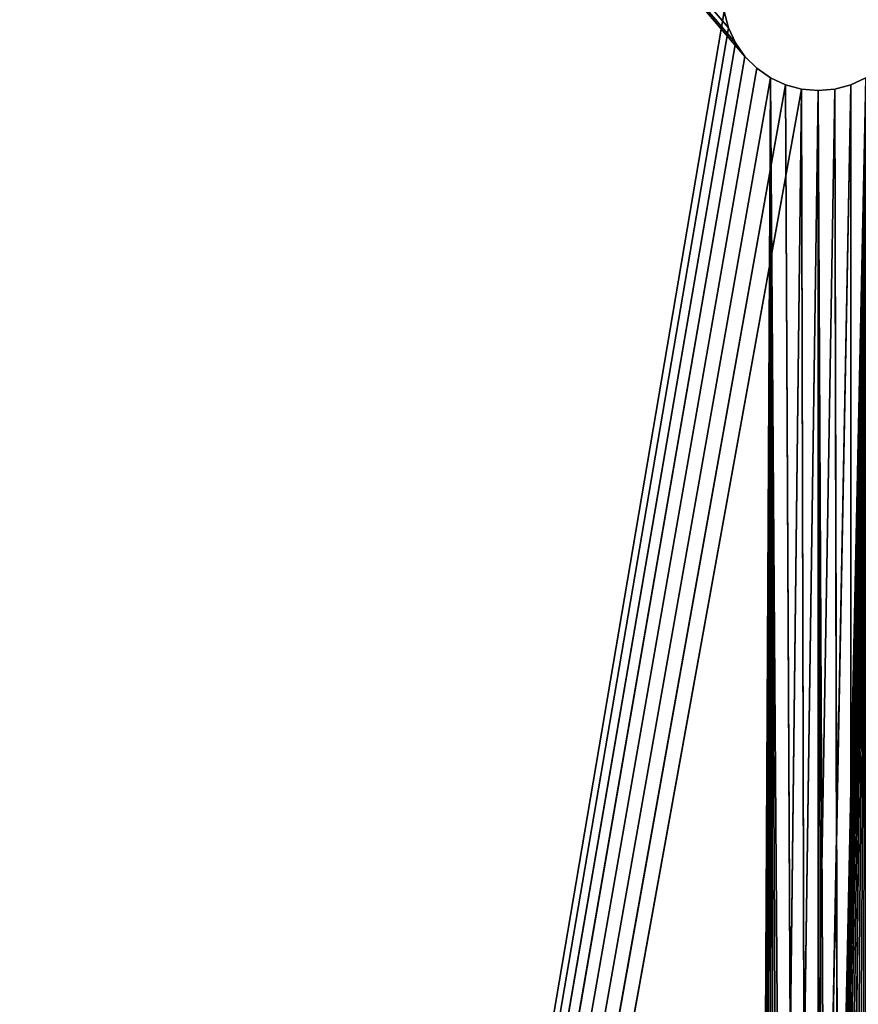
# Model space of a CAD drawing. Header units: centimetres. Extents: x 0 to 30.7, y 0 to 40.
# Tile 280 of 656: x 3.4 to 6.5, y 30 to 33.6. Entities that reach past the tile are written whole.
import ezdxf

# ---------------------------------------------------------------- set-up
doc = ezdxf.new("R2010")
doc.units = ezdxf.units.CM
doc.header["$LTSCALE"] = 2.54
doc.layers.get('0').update_dxf_attribs({"true_color": 0xff5454})

# ---------------------------------------------------------------- blocks, each defined once
blk = doc.blocks.new('Kosz na _mieci DERBIN SMALL.STL')
at = {"color": 0}
for p, q in [((0.73, 39.7, 0.1), (6.0011, 33.5803, 0.1)), ((6.0619, 33.475, 0.1), (0.73, 39.7, 0.1)), ((6.0619, 33.475, 0.1), (0.73, 39.7, 0.1)), ((6.0269, 33.525, 0.1), (0.73, 39.7, 0.1)), ((6.0269, 33.525, 0.1), (0.73, 39.7, 0.1)), ((0.73, 39.7, 0.1), (6.0011, 33.5803, 0.1)), ((5.9853, 33.6392), (0.73, 2.72)), ((5.9853, 33.6392), (0.73, 2.72)), ((5.9853, 33.6392, 0.1), (6.0011, 33.5803)), ((6.0011, 33.5803), (5.9853, 33.6392)), ((5.9853, 33.6392, 0.1), (6.0011, 33.5803)), ((5.9853, 33.6392, 0.1), (6.0011, 33.5803, 0.1)), ((5.9853, 33.6392, 0.1), (6.0011, 33.5803, 0.1)), ((6.0011, 33.5803), (5.9853, 33.6392)), ((6.0011, 33.5803), (0.73, 2.72)), ((6.0011, 33.5803), (0.73, 2.72)), ((6.0011, 33.5803, 0.1), (6.0011, 33.5803)), ((6.0011, 33.5803, 0.1), (6.0011, 33.5803)), ((6.0011, 33.5803, 0.1), (6.0269, 33.525)), ((6.0269, 33.525), (6.0011, 33.5803)), ((6.0011, 33.5803, 0.1), (6.0269, 33.525)), ((6.0011, 33.5803, 0.1), (6.0269, 33.525, 0.1)), ((6.0011, 33.5803, 0.1), (6.0269, 33.525, 0.1)), ((6.0269, 33.525), (6.0011, 33.5803)), ((0.73, 2.72), (6.0269, 33.525)), ((0.73, 2.72), (6.0269, 33.525)), ((6.0269, 33.525, 0.1), (6.0269, 33.525)), ((6.0269, 33.525, 0.1), (6.0269, 33.525)), ((6.0269, 33.525, 0.1), (6.0619, 33.475)), ((6.0619, 33.475), (6.0269, 33.525)), ((6.0269, 33.525, 0.1), (6.0619, 33.475)), ((6.0269, 33.525, 0.1), (6.0619, 33.475, 0.1)), ((6.0269, 33.525, 0.1), (6.0619, 33.475, 0.1)), ((6.0619, 33.475), (6.0269, 33.525)), ((6.0619, 33.475, 0.1), (0.73, 2.72, 0.1)), ((6.0619, 33.475, 0.1), (0.73, 2.72, 0.1)), ((6.0619, 33.475), (0.73, 2.72)), ((6.0619, 33.475), (0.73, 2.72)), ((6.0619, 33.475, 0.1), (6.0619, 33.475)), ((6.0619, 33.475, 0.1), (6.0619, 33.475)), ((6.0619, 33.475, 0.1), (6.105, 33.4319)), ((6.105, 33.4319), (6.0619, 33.475)), ((6.0619, 33.475, 0.1), (6.105, 33.4319)), ((6.0619, 33.475, 0.1), (6.105, 33.4319, 0.1)), ((6.0619, 33.475, 0.1), (6.105, 33.4319, 0.1)), ((6.105, 33.4319), (6.0619, 33.475)), ((6.105, 33.4319, 0.1), (0.73, 2.72, 0.1)), ((6.105, 33.4319, 0.1), (0.73, 2.72, 0.1)), ((6.105, 33.4319), (0.73, 2.72)), ((6.105, 33.4319), (0.73, 2.72)), ((6.105, 33.4319, 0.1), (6.105, 33.4319)), ((6.105, 33.4319, 0.1), (6.105, 33.4319)), ((6.105, 33.4319, 0.1), (6.155, 33.3969)), ((6.155, 33.3969), (6.105, 33.4319)), ((6.105, 33.4319, 0.1), (6.155, 33.3969)), ((6.105, 33.4319, 0.1), (6.155, 33.3969, 0.1)), ((6.105, 33.4319, 0.1), (6.155, 33.3969, 0.1)), ((6.155, 33.3969), (6.105, 33.4319)), ((6.155, 33.3969, 0.1), (0.73, 2.72, 0.1)), ((6.155, 33.3969, 0.1), (0.73, 2.72, 0.1)), ((6.155, 33.3969), (0.73, 2.72)), ((6.155, 33.3969), (0.73, 2.72)), ((6.505, 33.3969, 0.1), (5.9853, 8.7608, 0.1)), ((6.505, 33.3969, 0.1), (5.9853, 8.7608, 0.1)), ((6.0011, 8.8197, 0.1), (6.505, 33.3969, 0.1)), ((6.0011, 8.8197, 0.1), (6.505, 33.3969, 0.1)), ((6.0269, 8.875, 0.1), (6.505, 33.3969, 0.1)), ((6.0269, 8.875, 0.1), (6.505, 33.3969, 0.1)), ((6.0269, 8.875), (6.155, 33.3969)), ((6.0269, 8.875), (6.155, 33.3969)), ((6.0619, 8.925, 0.1), (6.505, 33.3969, 0.1)), ((6.0619, 8.925, 0.1), (6.505, 33.3969, 0.1)), ((6.0619, 8.925), (6.155, 33.3969)), ((6.0619, 8.925), (6.155, 33.3969)), ((6.105, 8.9681, 0.1), (6.505, 33.3969, 0.1)), ((6.105, 8.9681, 0.1), (6.505, 33.3969, 0.1)), ((6.105, 8.9681), (6.155, 33.3969)), ((6.105, 8.9681), (6.155, 33.3969)), ((6.155, 33.3969, 0.1), (6.155, 33.3969)), ((6.155, 33.3969, 0.1), (6.155, 33.3969)), ((6.155, 33.3969, 0.1), (6.2103, 33.3711)), ((6.2103, 33.3711), (6.155, 33.3969)), ((6.155, 33.3969, 0.1), (6.2103, 33.3711)), ((6.155, 33.3969, 0.1), (6.2103, 33.3711, 0.1)), ((6.155, 33.3969, 0.1), (6.2103, 33.3711, 0.1)), ((6.155, 9.0031, 0.1), (6.505, 33.3969, 0.1)), ((6.155, 9.0031, 0.1), (6.505, 33.3969, 0.1)), ((6.2103, 9.0289), (6.155, 33.3969)), ((6.155, 33.3969), (6.2692, 9.0447)), ((6.2103, 9.0289), (6.155, 33.3969)), ((6.155, 9.0031), (6.155, 33.3969)), ((6.155, 9.0031), (6.155, 33.3969)), ((6.155, 33.3969), (6.2692, 9.0447)), ((6.155, 33.3969), (6.33, 9.05)), ((6.155, 33.3969), (6.33, 9.05)), ((6.2103, 33.3711), (6.155, 33.3969)), ((6.2103, 9.0289, 0.1), (6.505, 33.3969, 0.1)), ((6.2103, 9.0289, 0.1), (6.505, 33.3969, 0.1)), ((6.2692, 9.0447, 0.1), (6.505, 33.3969, 0.1)), ((6.2692, 9.0447, 0.1), (6.505, 33.3969, 0.1)), ((6.505, 33.3969, 0.1), (6.4497, 33.3711, 0.1)), ((6.4497, 33.3711), (6.505, 33.3969)), ((6.4497, 33.3711, 0.1), (6.505, 33.3969)), ((6.4497, 33.3711), (6.505, 33.3969)), ((6.4497, 33.3711, 0.1), (6.505, 33.3969)), ((6.505, 33.3969, 0.1), (6.4497, 33.3711, 0.1)), ((0.73, 2.72, 0.1), (6.2103, 33.3711, 0.1)), ((0.73, 2.72, 0.1), (6.2103, 33.3711, 0.1)), ((0.73, 2.72, 0.1), (6.2692, 33.3553, 0.1)), ((0.73, 2.72, 0.1), (6.2692, 33.3553, 0.1)), ((6.4497, 33.3711, 0.1), (5.98, 8.7, 0.1)), ((6.4497, 33.3711, 0.1), (5.98, 8.7, 0.1)), ((6.2692, 33.3553, 0.1), (5.98, 8.7, 0.1)), ((6.2692, 33.3553, 0.1), (5.98, 8.7, 0.1)), ((6.3908, 33.3553, 0.1), (5.98, 8.7, 0.1)), ((6.3908, 33.3553, 0.1), (5.98, 8.7, 0.1)), ((6.4497, 33.3711, 0.1), (5.9853, 8.7608, 0.1)), ((6.4497, 33.3711, 0.1), (5.9853, 8.7608, 0.1)), ((6.2103, 33.3711, 0.1), (6.2103, 33.3711)), ((6.2103, 33.3711, 0.1), (6.2103, 33.3711)), ((6.2103, 33.3711, 0.1), (6.2692, 33.3553)), ((6.2692, 33.3553), (6.2103, 33.3711)), ((6.2103, 33.3711, 0.1), (6.2692, 33.3553)), ((6.2103, 33.3711, 0.1), (6.2692, 33.3553, 0.1)), ((6.2103, 33.3711, 0.1), (6.2692, 33.3553, 0.1)), ((6.2103, 33.3711), (6.33, 9.05)), ((6.2103, 33.3711), (6.33, 9.05)), ((6.2692, 33.3553), (6.2103, 33.3711)), ((6.2692, 33.3553, 0.1), (6.2692, 33.3553)), ((6.2692, 33.3553, 0.1), (6.2692, 33.3553)), ((6.2692, 33.3553, 0.1), (6.33, 33.35)), ((6.33, 33.35), (6.2692, 33.3553)), ((6.2692, 33.3553, 0.1), (6.33, 33.35)), ((6.2692, 33.3553, 0.1), (6.33, 33.35, 0.1)), ((6.2692, 33.3553, 0.1), (6.33, 33.35, 0.1)), ((6.33, 33.35), (6.2692, 33.3553)), ((6.33, 9.05), (6.2692, 33.3553)), ((6.33, 9.05), (6.2692, 33.3553)), ((6.3908, 33.3553, 0.1), (6.33, 33.35, 0.1)), ((6.33, 33.35), (6.3908, 33.3553)), ((6.33, 33.35, 0.1), (6.3908, 33.3553)), ((6.33, 33.35), (6.3908, 33.3553)), ((6.33, 33.35, 0.1), (6.3908, 33.3553)), ((6.3908, 33.3553, 0.1), (6.33, 33.35, 0.1)), ((6.4497, 33.3711, 0.1), (6.3908, 33.3553, 0.1)), ((6.3908, 33.3553), (6.4497, 33.3711)), ((6.3908, 33.3553, 0.1), (6.4497, 33.3711)), ((6.3908, 33.3553), (6.4497, 33.3711)), ((6.3908, 33.3553, 0.1), (6.4497, 33.3711)), ((6.4497, 33.3711, 0.1), (6.3908, 33.3553, 0.1)), ((6.4497, 9.0289), (6.3908, 33.3553)), ((6.4497, 9.0289), (6.3908, 33.3553)), ((6.3908, 33.3553, 0.1), (6.3908, 33.3553)), ((6.3908, 33.3553, 0.1), (6.3908, 33.3553)), ((6.4497, 9.0289), (6.4497, 33.3711)), ((6.4497, 9.0289), (6.4497, 33.3711)), ((6.4497, 33.3711, 0.1), (6.4497, 33.3711)), ((6.4497, 33.3711, 0.1), (6.4497, 33.3711)), ((5.98, 8.7, 0.1), (6.33, 33.35, 0.1)), ((5.98, 8.7, 0.1), (6.33, 33.35, 0.1)), ((6.33, 33.35, 0.1), (6.33, 33.35)), ((6.33, 33.35), (6.33, 9.05)), ((6.4497, 9.0289), (6.33, 33.35)), ((6.4497, 9.0289), (6.33, 33.35)), ((6.3908, 9.0447), (6.33, 33.35)), ((6.3908, 9.0447), (6.33, 33.35)), ((6.33, 33.35), (6.33, 9.05)), ((6.33, 33.35, 0.1), (6.33, 33.35))]:
    blk.add_line(p, q, dxfattribs=at)
mesh = blk.add_polyface(dxfattribs=at)
corners = [(30.13, 40, 15.7), (0.53, 0, 15.7), (0.53, 40, 15.7)]
mesh.append_faces([[corners[k] for k in face] for face in [(0, 1, 2)]], dxfattribs={"color": 0})
mesh = blk.add_polyface(dxfattribs=at)
corners = [(30.13, 0, 15.7), (0.53, 0, 15.7), (30.13, 40, 15.7)]
mesh.append_faces([[corners[k] for k in face] for face in [(0, 1, 2)]], dxfattribs={"color": 0})
mesh = blk.add_polyface(dxfattribs=at)
corners = [(30.13, 40, 15.8), (0.53, 0, 15.8), (30.13, 0, 15.8)]
mesh.append_faces([[corners[k] for k in face] for face in [(0, 1, 2)]], dxfattribs={"color": 0})
mesh = blk.add_polyface(dxfattribs=at)
corners = [(30.13, 40, 15.8), (0.53, 40, 15.8), (0.53, 0, 15.8)]
mesh.append_faces([[corners[k] for k in face] for face in [(0, 1, 2)]], dxfattribs={"color": 0})
mesh = blk.add_polyface(dxfattribs=at)
corners = [(6.0011, 33.5803, 0.1), (5.9853, 33.6392, 0.1), (0.73, 39.7, 0.1)]
mesh.append_faces([[corners[k] for k in face] for face in [(0, 1, 2)]], dxfattribs={"color": 0})
mesh = blk.add_polyface(dxfattribs=at)
corners = [(6.0619, 33.475, 0.1), (0.73, 39.7, 0.1), (0.73, 2.72, 0.1)]
mesh.append_faces([[corners[k] for k in face] for face in [(0, 1, 2)]], dxfattribs={"color": 0})
mesh = blk.add_polyface(dxfattribs=at)
corners = [(6.0619, 33.475, 0.1), (6.0269, 33.525, 0.1), (0.73, 39.7, 0.1)]
mesh.append_faces([[corners[k] for k in face] for face in [(0, 1, 2)]], dxfattribs={"color": 0})
mesh = blk.add_polyface(dxfattribs=at)
corners = [(6.0269, 33.525, 0.1), (6.0011, 33.5803, 0.1), (0.73, 39.7, 0.1)]
mesh.append_faces([[corners[k] for k in face] for face in [(0, 1, 2)]], dxfattribs={"color": 0})
mesh = blk.add_polyface(dxfattribs=at)
corners = [(5.9853, 33.6392), (0.73, 2.72), (0.73, 39.7)]
mesh.append_faces([[corners[k] for k in face] for face in [(0, 1, 2)]], dxfattribs={"color": 0})
mesh = blk.add_polyface(dxfattribs=at)
corners = [(6.0011, 33.5803), (0.73, 2.72), (5.9853, 33.6392)]
mesh.append_faces([[corners[k] for k in face] for face in [(0, 1, 2)]], dxfattribs={"color": 0})
mesh = blk.add_polyface(dxfattribs=at)
corners = [(5.9853, 33.6392, 0.1), (6.0011, 33.5803), (5.9853, 33.6392)]
mesh.append_faces([[corners[k] for k in face] for face in [(0, 1, 2)]], dxfattribs={"color": 0})
mesh = blk.add_polyface(dxfattribs=at)
corners = [(5.9853, 33.6392, 0.1), (6.0011, 33.5803, 0.1), (6.0011, 33.5803)]
mesh.append_faces([[corners[k] for k in face] for face in [(0, 1, 2)]], dxfattribs={"color": 0})
mesh = blk.add_polyface(dxfattribs=at)
corners = [(6.0269, 33.525), (0.73, 2.72), (6.0011, 33.5803)]
mesh.append_faces([[corners[k] for k in face] for face in [(0, 1, 2)]], dxfattribs={"color": 0})
mesh = blk.add_polyface(dxfattribs=at)
corners = [(6.0011, 33.5803, 0.1), (6.0269, 33.525), (6.0011, 33.5803)]
mesh.append_faces([[corners[k] for k in face] for face in [(0, 1, 2)]], dxfattribs={"color": 0})
mesh = blk.add_polyface(dxfattribs=at)
corners = [(6.0011, 33.5803, 0.1), (6.0269, 33.525, 0.1), (6.0269, 33.525)]
mesh.append_faces([[corners[k] for k in face] for face in [(0, 1, 2)]], dxfattribs={"color": 0})
mesh = blk.add_polyface(dxfattribs=at)
corners = [(6.0619, 33.475), (0.73, 2.72), (6.0269, 33.525)]
mesh.append_faces([[corners[k] for k in face] for face in [(0, 1, 2)]], dxfattribs={"color": 0})
mesh = blk.add_polyface(dxfattribs=at)
corners = [(6.0269, 33.525, 0.1), (6.0619, 33.475), (6.0269, 33.525)]
mesh.append_faces([[corners[k] for k in face] for face in [(0, 1, 2)]], dxfattribs={"color": 0})
mesh = blk.add_polyface(dxfattribs=at)
corners = [(6.0269, 33.525, 0.1), (6.0619, 33.475, 0.1), (6.0619, 33.475)]
mesh.append_faces([[corners[k] for k in face] for face in [(0, 1, 2)]], dxfattribs={"color": 0})
mesh = blk.add_polyface(dxfattribs=at)
corners = [(6.105, 33.4319, 0.1), (6.0619, 33.475, 0.1), (0.73, 2.72, 0.1)]
mesh.append_faces([[corners[k] for k in face] for face in [(0, 1, 2)]], dxfattribs={"color": 0})
mesh = blk.add_polyface(dxfattribs=at)
corners = [(6.105, 33.4319), (0.73, 2.72), (6.0619, 33.475)]
mesh.append_faces([[corners[k] for k in face] for face in [(0, 1, 2)]], dxfattribs={"color": 0})
mesh = blk.add_polyface(dxfattribs=at)
corners = [(6.0619, 33.475, 0.1), (6.105, 33.4319), (6.0619, 33.475)]
mesh.append_faces([[corners[k] for k in face] for face in [(0, 1, 2)]], dxfattribs={"color": 0})
mesh = blk.add_polyface(dxfattribs=at)
corners = [(6.105, 33.4319, 0.1), (6.105, 33.4319), (6.0619, 33.475, 0.1)]
mesh.append_faces([[corners[k] for k in face] for face in [(0, 1, 2)]], dxfattribs={"color": 0})
mesh = blk.add_polyface(dxfattribs=at)
corners = [(6.155, 33.3969, 0.1), (6.105, 33.4319, 0.1), (0.73, 2.72, 0.1)]
mesh.append_faces([[corners[k] for k in face] for face in [(0, 1, 2)]], dxfattribs={"color": 0})
mesh = blk.add_polyface(dxfattribs=at)
corners = [(6.155, 33.3969), (0.73, 2.72), (6.105, 33.4319)]
mesh.append_faces([[corners[k] for k in face] for face in [(0, 1, 2)]], dxfattribs={"color": 0})
mesh = blk.add_polyface(dxfattribs=at)
corners = [(6.105, 33.4319, 0.1), (6.155, 33.3969), (6.105, 33.4319)]
mesh.append_faces([[corners[k] for k in face] for face in [(0, 1, 2)]], dxfattribs={"color": 0})
mesh = blk.add_polyface(dxfattribs=at)
corners = [(6.155, 33.3969, 0.1), (6.155, 33.3969), (6.105, 33.4319, 0.1)]
mesh.append_faces([[corners[k] for k in face] for face in [(0, 1, 2)]], dxfattribs={"color": 0})
mesh = blk.add_polyface(dxfattribs=at)
corners = [(6.2103, 33.3711, 0.1), (6.155, 33.3969, 0.1), (0.73, 2.72, 0.1)]
mesh.append_faces([[corners[k] for k in face] for face in [(0, 1, 2)]], dxfattribs={"color": 0})
mesh = blk.add_polyface(dxfattribs=at)
corners = [(6.155, 33.3969), (6.0269, 8.875), (0.73, 2.72)]
mesh.append_faces([[corners[k] for k in face] for face in [(0, 1, 2)]], dxfattribs={"color": 0})
mesh = blk.add_polyface(dxfattribs=at)
corners = [(6.505, 33.3969, 0.1), (5.9853, 8.7608, 0.1), (6.0011, 8.8197, 0.1)]
mesh.append_faces([[corners[k] for k in face] for face in [(0, 1, 2)]], dxfattribs={"color": 0})
mesh = blk.add_polyface(dxfattribs=at)
corners = [(6.505, 33.3969, 0.1), (6.4497, 33.3711, 0.1), (5.9853, 8.7608, 0.1)]
mesh.append_faces([[corners[k] for k in face] for face in [(0, 1, 2)]], dxfattribs={"color": 0})
mesh = blk.add_polyface(dxfattribs=at)
corners = [(6.505, 33.3969, 0.1), (6.0011, 8.8197, 0.1), (6.0269, 8.875, 0.1)]
mesh.append_faces([[corners[k] for k in face] for face in [(0, 1, 2)]], dxfattribs={"color": 0})
mesh = blk.add_polyface(dxfattribs=at)
corners = [(6.505, 33.3969, 0.1), (6.0269, 8.875, 0.1), (6.0619, 8.925, 0.1)]
mesh.append_faces([[corners[k] for k in face] for face in [(0, 1, 2)]], dxfattribs={"color": 0})
mesh = blk.add_polyface(dxfattribs=at)
corners = [(6.155, 33.3969), (6.0619, 8.925), (6.0269, 8.875)]
mesh.append_faces([[corners[k] for k in face] for face in [(0, 1, 2)]], dxfattribs={"color": 0})
mesh = blk.add_polyface(dxfattribs=at)
corners = [(6.505, 33.3969, 0.1), (6.0619, 8.925, 0.1), (6.105, 8.9681, 0.1)]
mesh.append_faces([[corners[k] for k in face] for face in [(0, 1, 2)]], dxfattribs={"color": 0})
mesh = blk.add_polyface(dxfattribs=at)
corners = [(6.155, 33.3969), (6.105, 8.9681), (6.0619, 8.925)]
mesh.append_faces([[corners[k] for k in face] for face in [(0, 1, 2)]], dxfattribs={"color": 0})
mesh = blk.add_polyface(dxfattribs=at)
corners = [(6.505, 33.3969, 0.1), (6.105, 8.9681, 0.1), (6.155, 9.0031, 0.1)]
mesh.append_faces([[corners[k] for k in face] for face in [(0, 1, 2)]], dxfattribs={"color": 0})
mesh = blk.add_polyface(dxfattribs=at)
corners = [(6.155, 9.0031), (6.105, 8.9681), (6.155, 33.3969)]
mesh.append_faces([[corners[k] for k in face] for face in [(0, 1, 2)]], dxfattribs={"color": 0})
mesh = blk.add_polyface(dxfattribs=at)
corners = [(6.155, 33.3969, 0.1), (6.2103, 33.3711), (6.155, 33.3969)]
mesh.append_faces([[corners[k] for k in face] for face in [(0, 1, 2)]], dxfattribs={"color": 0})
mesh = blk.add_polyface(dxfattribs=at)
corners = [(6.2103, 33.3711, 0.1), (6.2103, 33.3711), (6.155, 33.3969, 0.1)]
mesh.append_faces([[corners[k] for k in face] for face in [(0, 1, 2)]], dxfattribs={"color": 0})
mesh = blk.add_polyface(dxfattribs=at)
corners = [(6.505, 33.3969, 0.1), (6.155, 9.0031, 0.1), (6.2103, 9.0289, 0.1)]
mesh.append_faces([[corners[k] for k in face] for face in [(0, 1, 2)]], dxfattribs={"color": 0})
mesh = blk.add_polyface(dxfattribs=at)
corners = [(6.2692, 9.0447), (6.2103, 9.0289), (6.155, 33.3969)]
mesh.append_faces([[corners[k] for k in face] for face in [(0, 1, 2)]], dxfattribs={"color": 0})
mesh = blk.add_polyface(dxfattribs=at)
corners = [(6.2103, 9.0289), (6.155, 9.0031), (6.155, 33.3969)]
mesh.append_faces([[corners[k] for k in face] for face in [(0, 1, 2)]], dxfattribs={"color": 0})
mesh = blk.add_polyface(dxfattribs=at)
corners = [(6.33, 9.05), (6.2692, 9.0447), (6.155, 33.3969)]
mesh.append_faces([[corners[k] for k in face] for face in [(0, 1, 2)]], dxfattribs={"color": 0})
mesh = blk.add_polyface(dxfattribs=at)
corners = [(6.33, 9.05), (6.155, 33.3969), (6.2103, 33.3711)]
mesh.append_faces([[corners[k] for k in face] for face in [(0, 1, 2)]], dxfattribs={"color": 0})
mesh = blk.add_polyface(dxfattribs=at)
corners = [(6.505, 33.3969, 0.1), (6.2103, 9.0289, 0.1), (6.2692, 9.0447, 0.1)]
mesh.append_faces([[corners[k] for k in face] for face in [(0, 1, 2)]], dxfattribs={"color": 0})
mesh = blk.add_polyface(dxfattribs=at)
corners = [(6.505, 33.3969, 0.1), (6.2692, 9.0447, 0.1), (6.33, 9.05, 0.1)]
mesh.append_faces([[corners[k] for k in face] for face in [(0, 1, 2)]], dxfattribs={"color": 0})
mesh = blk.add_polyface(dxfattribs=at)
corners = [(6.505, 33.3969, 0.1), (6.33, 9.05, 0.1), (6.3908, 9.0447, 0.1)]
mesh.append_faces([[corners[k] for k in face] for face in [(0, 1, 2)]], dxfattribs={"color": 0})
mesh = blk.add_polyface(dxfattribs=at)
corners = [(6.505, 33.3969, 0.1), (6.3908, 9.0447, 0.1), (6.4497, 9.0289, 0.1)]
mesh.append_faces([[corners[k] for k in face] for face in [(0, 1, 2)]], dxfattribs={"color": 0})
mesh = blk.add_polyface(dxfattribs=at)
corners = [(6.505, 33.3969, 0.1), (6.4497, 9.0289, 0.1), (6.505, 9.0031, 0.1)]
mesh.append_faces([[corners[k] for k in face] for face in [(0, 1, 2)]], dxfattribs={"color": 0})
mesh = blk.add_polyface(dxfattribs=at)
corners = [(6.505, 9.0031), (6.4497, 9.0289), (6.505, 33.3969)]
mesh.append_faces([[corners[k] for k in face] for face in [(0, 1, 2)]], dxfattribs={"color": 0})
mesh = blk.add_polyface(dxfattribs=at)
corners = [(6.505, 33.3969), (6.4497, 9.0289), (6.4497, 33.3711)]
mesh.append_faces([[corners[k] for k in face] for face in [(0, 1, 2)]], dxfattribs={"color": 0})
mesh = blk.add_polyface(dxfattribs=at)
corners = [(6.4497, 33.3711, 0.1), (6.505, 33.3969), (6.4497, 33.3711)]
mesh.append_faces([[corners[k] for k in face] for face in [(0, 1, 2)]], dxfattribs={"color": 0})
mesh = blk.add_polyface(dxfattribs=at)
corners = [(6.505, 33.3969, 0.1), (6.505, 33.3969), (6.4497, 33.3711, 0.1)]
mesh.append_faces([[corners[k] for k in face] for face in [(0, 1, 2)]], dxfattribs={"color": 0})
mesh = blk.add_polyface(dxfattribs=at)
corners = [(6.2692, 33.3553, 0.1), (6.2103, 33.3711, 0.1), (0.73, 2.72, 0.1)]
mesh.append_faces([[corners[k] for k in face] for face in [(0, 1, 2)]], dxfattribs={"color": 0})
mesh = blk.add_polyface(dxfattribs=at)
corners = [(6.2692, 33.3553, 0.1), (0.73, 2.72, 0.1), (5.98, 8.7, 0.1)]
mesh.append_faces([[corners[k] for k in face] for face in [(0, 1, 2)]], dxfattribs={"color": 0})
mesh = blk.add_polyface(dxfattribs=at)
corners = [(6.4497, 33.3711, 0.1), (5.98, 8.7, 0.1), (5.9853, 8.7608, 0.1)]
mesh.append_faces([[corners[k] for k in face] for face in [(0, 1, 2)]], dxfattribs={"color": 0})
mesh = blk.add_polyface(dxfattribs=at)
corners = [(6.4497, 33.3711, 0.1), (6.3908, 33.3553, 0.1), (5.98, 8.7, 0.1)]
mesh.append_faces([[corners[k] for k in face] for face in [(0, 1, 2)]], dxfattribs={"color": 0})
mesh = blk.add_polyface(dxfattribs=at)
corners = [(6.33, 33.35, 0.1), (6.2692, 33.3553, 0.1), (5.98, 8.7, 0.1)]
mesh.append_faces([[corners[k] for k in face] for face in [(0, 1, 2)]], dxfattribs={"color": 0})
mesh = blk.add_polyface(dxfattribs=at)
corners = [(6.3908, 33.3553, 0.1), (6.33, 33.35, 0.1), (5.98, 8.7, 0.1)]
mesh.append_faces([[corners[k] for k in face] for face in [(0, 1, 2)]], dxfattribs={"color": 0})
mesh = blk.add_polyface(dxfattribs=at)
corners = [(6.2103, 33.3711, 0.1), (6.2692, 33.3553), (6.2103, 33.3711)]
mesh.append_faces([[corners[k] for k in face] for face in [(0, 1, 2)]], dxfattribs={"color": 0})
mesh = blk.add_polyface(dxfattribs=at)
corners = [(6.2692, 33.3553, 0.1), (6.2692, 33.3553), (6.2103, 33.3711, 0.1)]
mesh.append_faces([[corners[k] for k in face] for face in [(0, 1, 2)]], dxfattribs={"color": 0})
mesh = blk.add_polyface(dxfattribs=at)
corners = [(6.33, 9.05), (6.2103, 33.3711), (6.2692, 33.3553)]
mesh.append_faces([[corners[k] for k in face] for face in [(0, 1, 2)]], dxfattribs={"color": 0})
mesh = blk.add_polyface(dxfattribs=at)
corners = [(6.2692, 33.3553, 0.1), (6.33, 33.35), (6.2692, 33.3553)]
mesh.append_faces([[corners[k] for k in face] for face in [(0, 1, 2)]], dxfattribs={"color": 0})
mesh = blk.add_polyface(dxfattribs=at)
corners = [(6.33, 33.35, 0.1), (6.33, 33.35), (6.2692, 33.3553, 0.1)]
mesh.append_faces([[corners[k] for k in face] for face in [(0, 1, 2)]], dxfattribs={"color": 0})
mesh = blk.add_polyface(dxfattribs=at)
corners = [(6.33, 9.05), (6.2692, 33.3553), (6.33, 33.35)]
mesh.append_faces([[corners[k] for k in face] for face in [(0, 1, 2)]], dxfattribs={"color": 0})
mesh = blk.add_polyface(dxfattribs=at)
corners = [(6.4497, 9.0289), (6.33, 33.35), (6.3908, 33.3553)]
mesh.append_faces([[corners[k] for k in face] for face in [(0, 1, 2)]], dxfattribs={"color": 0})
mesh = blk.add_polyface(dxfattribs=at)
corners = [(6.33, 33.35, 0.1), (6.3908, 33.3553), (6.33, 33.35)]
mesh.append_faces([[corners[k] for k in face] for face in [(0, 1, 2)]], dxfattribs={"color": 0})
mesh = blk.add_polyface(dxfattribs=at)
corners = [(6.3908, 33.3553, 0.1), (6.3908, 33.3553), (6.33, 33.35, 0.1)]
mesh.append_faces([[corners[k] for k in face] for face in [(0, 1, 2)]], dxfattribs={"color": 0})
mesh = blk.add_polyface(dxfattribs=at)
corners = [(6.4497, 9.0289), (6.3908, 33.3553), (6.4497, 33.3711)]
mesh.append_faces([[corners[k] for k in face] for face in [(0, 1, 2)]], dxfattribs={"color": 0})
mesh = blk.add_polyface(dxfattribs=at)
corners = [(6.3908, 33.3553, 0.1), (6.4497, 33.3711), (6.3908, 33.3553)]
mesh.append_faces([[corners[k] for k in face] for face in [(0, 1, 2)]], dxfattribs={"color": 0})
mesh = blk.add_polyface(dxfattribs=at)
corners = [(6.4497, 33.3711, 0.1), (6.4497, 33.3711), (6.3908, 33.3553, 0.1)]
mesh.append_faces([[corners[k] for k in face] for face in [(0, 1, 2)]], dxfattribs={"color": 0})
mesh = blk.add_polyface(dxfattribs=at)
corners = [(6.4497, 9.0289), (6.3908, 9.0447), (6.33, 33.35)]
mesh.append_faces([[corners[k] for k in face] for face in [(0, 1, 2)]], dxfattribs={"color": 0})
mesh = blk.add_polyface(dxfattribs=at)
corners = [(6.3908, 9.0447), (6.33, 9.05), (6.33, 33.35)]
mesh.append_faces([[corners[k] for k in face] for face in [(0, 1, 2)]], dxfattribs={"color": 0})

msp = doc.modelspace()

# ---------------------------------------------------------------- block references
at = {"color": 0}
msp.add_blockref('Kosz na _mieci DERBIN SMALL.STL', (0, 0), dxfattribs=at)

doc.saveas('drawing.dxf')
